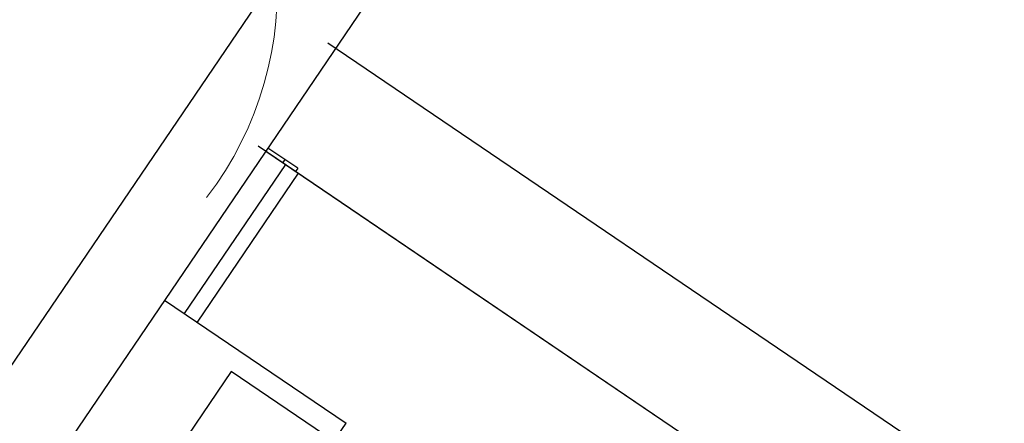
# Model space of a CAD drawing. Header units: metres. Extents: x 7482748 to 7484637, y 5684406 to 5687014.
# Tile 286 of 295: x 7484507.32 to 7484508.905, y 5686560.804 to 5686561.454. Entities that reach past the tile are written whole.
import ezdxf

# ---------------------------------------------------------------- set-up
doc = ezdxf.new("R2010")
doc.units = ezdxf.units.M
doc.header["$MEASUREMENT"] = 0
doc.layers.add('POMIAR', color=7, linetype='Continuous', lineweight=0)
doc.layers.add('projektowane obiekty', color=5, linetype='Continuous', lineweight=35)

# ---------------------------------------------------------------- blocks, each defined once
blk = doc.blocks.new('PTTL03')
at = {"color": 0}
blk.add_arc((0, -0.1), 0.55, 322.477, 217.927, dxfattribs=at)
blk = doc.blocks.new('zw$D414')
at = {"layer": 'projektowane obiekty', "lineweight": 30}
for p, q in [((9.3, 3.46), (9.3, 0.02)), ((9.155, 0.165), (9.155, 3.315)), ((11.55, 2.94), (9.285, 2.94)), ((9.333, 2.746), (9.3, 2.746)), ((9.333, 2.746), (9.333, 2.74)), ((9.358, 2.746), (9.333, 2.746)), ((9.358, 2.746), (9.358, 2.74)), ((9.285, 2.74), (11.35, 2.74)), ((9.3, 2.74), (11.363, 2.74)), ((9.3, 2.74), (9.338, 2.74)), ((9.3, 2.74), (11.363, 2.74)), ((9.338, 2.74), (9.363, 2.74)), ((9.338, 2.74), (9.338, 2.45)), ((9.363, 2.74), (9.363, 2.45)), ((9.3, 2.45), (9.653, 2.45)), ((9.653, 2.415), (9.653, 2.45)), ((9.453, 2.415), (9.453, 2.215)), ((9.653, 2.415), (9.453, 2.415))]:
    blk.add_line(p, q, dxfattribs=at)

msp = doc.modelspace()

# ---------------------------------------------------------------- block references
at = {"linetype": 'Continuous', "rotation": 325.8417172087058}
msp.add_blockref('zw$D414', (7484498.48247, 5686564.19707), dxfattribs=at)
at = {"layer": 'POMIAR'}
msp.add_blockref('PTTL03', (7484507.18508, 5686561.60286), dxfattribs=at)

doc.saveas('drawing.dxf')
